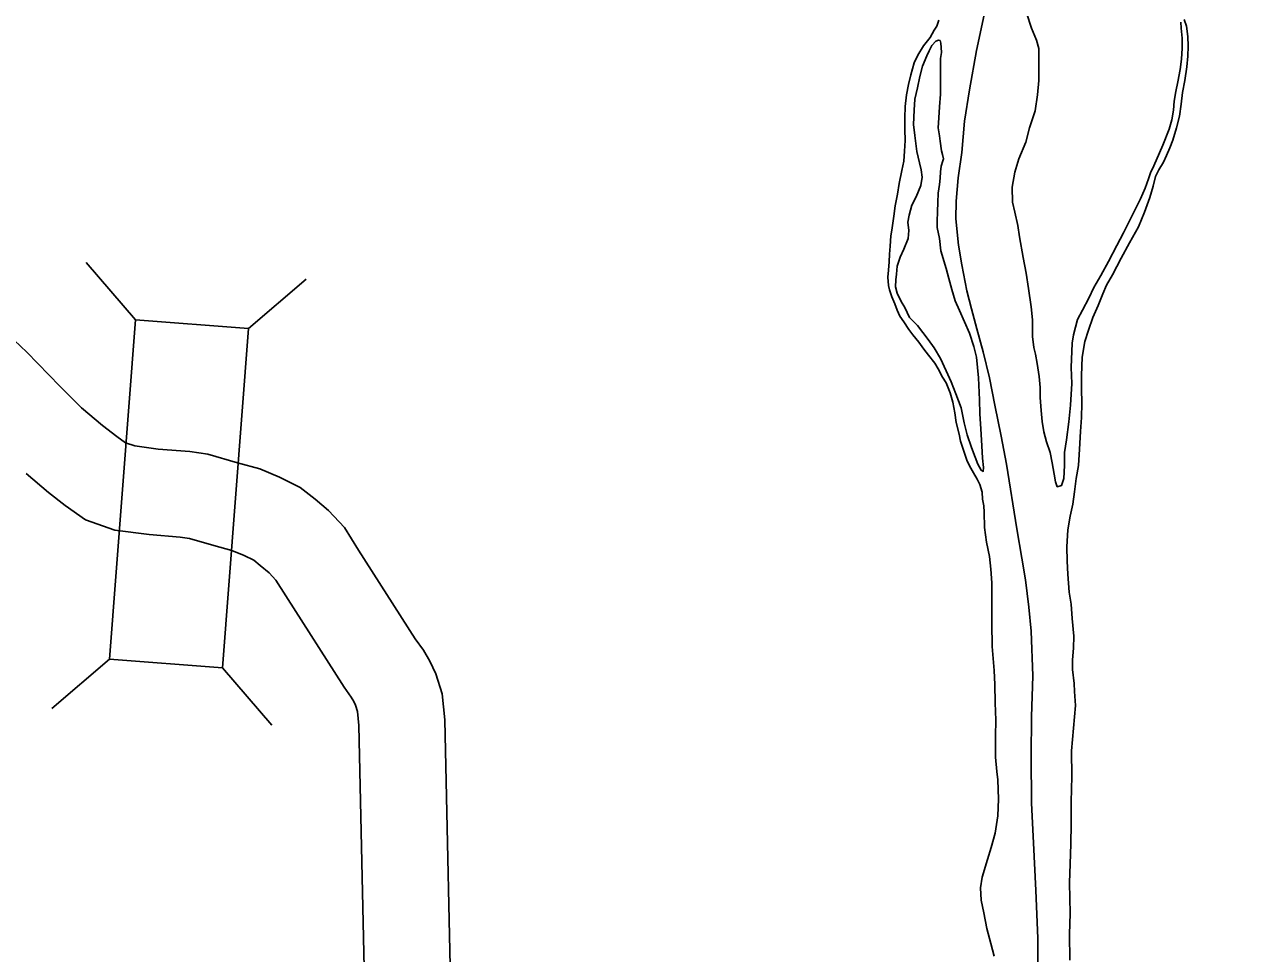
# Model space of a CAD drawing. Extents: x -939622 to -934222, y 1383701 to 1385301.
# Drawn here: x -936414.85 to -936401.93, y 1384840.93 to 1384850.65 of the extents above; entities that cross this region are included whole.
import ezdxf

# ---------------------------------------------------------------- set-up
doc = ezdxf.new("R2010")
doc.units = 0
for name, color, linetype in [('Level 10', 7, 'Continuous'), ('Level 2', 7, 'Continuous'), ('Level 20', 7, 'Continuous'), ('Level 9', 7, 'Continuous')]:
    doc.layers.add(name, color=color, linetype=linetype)

msp = doc.modelspace()

# ---------------------------------------------------------------- linework, layer by layer
at = {"layer": 'Level 10'}
for points in [[(-936414.965, 1384847.349), (-936414.833, 1384847.223), (-936414.486, 1384846.865), (-936414.235, 1384846.616)], [(-936414.262, 1384846.64), (-936414.04, 1384846.453), (-936413.891, 1384846.338), (-936413.801, 1384846.274), (-936413.704, 1384846.24), (-936413.458, 1384846.207), (-936413.128, 1384846.182), (-936412.94, 1384846.155), (-936412.629, 1384846.063), (-936412.396, 1384845.999), (-936412.189, 1384845.915), (-936411.971, 1384845.806), (-936411.817, 1384845.684), (-936411.677, 1384845.564), (-936411.509, 1384845.387), (-936411.362, 1384845.149), (-936410.769, 1384844.221), (-936410.683, 1384844.101), (-936410.616, 1384843.987), (-936410.553, 1384843.854), (-936410.488, 1384843.644), (-936410.459, 1384843.372), (-936410.387, 1384839.989)], [(-936414.841, 1384845.951), (-936414.605, 1384845.753), (-936414.43, 1384845.617), (-936414.22, 1384845.467), (-936413.913, 1384845.36), (-936413.552, 1384845.312), (-936413.227, 1384845.287), (-936413.132, 1384845.273), (-936412.875, 1384845.198), (-936412.686, 1384845.146), (-936412.56, 1384845.094), (-936412.457, 1384845.043), (-936412.39, 1384844.99), (-936412.298, 1384844.911), (-936412.226, 1384844.835), (-936412.124, 1384844.67), (-936411.514, 1384843.716), (-936411.439, 1384843.611), (-936411.412, 1384843.565), (-936411.394, 1384843.526), (-936411.374, 1384843.461), (-936411.358, 1384843.313), (-936411.287, 1384839.983)]]:
    msp.add_lwpolyline(points, dxfattribs=at)
at = {"layer": 'Level 2'}
for points in [[(-936401.927, 1384856.993), (-936402.108, 1384856.808), (-936402.313, 1384856.595), (-936402.47, 1384856.443), (-936402.591, 1384856.288), (-936402.739, 1384856.067), (-936402.88, 1384855.81), (-936403.015, 1384855.592), (-936403.195, 1384855.271), (-936403.353, 1384854.98), (-936403.485, 1384854.717), (-936403.623, 1384854.424), (-936403.775, 1384854.055), (-936403.933, 1384853.684), (-936404.131, 1384853.149), (-936404.215, 1384852.877), (-936404.381, 1384852.439), (-936404.488, 1384852.089), (-936404.592, 1384851.712), (-936404.692, 1384851.266), (-936404.795, 1384850.85), (-936404.895, 1384850.379), (-936404.969, 1384849.969), (-936405.022, 1384849.638)], [(-936401.927, 1384856.993), (-936402.108, 1384856.808), (-936402.313, 1384856.595), (-936402.47, 1384856.443), (-936402.591, 1384856.288), (-936402.739, 1384856.067), (-936402.88, 1384855.81), (-936403.015, 1384855.592), (-936403.195, 1384855.271), (-936403.353, 1384854.98), (-936403.485, 1384854.717), (-936403.623, 1384854.424), (-936403.775, 1384854.055), (-936403.933, 1384853.684), (-936404.131, 1384853.149), (-936404.215, 1384852.877), (-936404.381, 1384852.439), (-936404.488, 1384852.089), (-936404.592, 1384851.712), (-936404.692, 1384851.266), (-936404.795, 1384850.85), (-936404.895, 1384850.379), (-936404.969, 1384849.969), (-936405.022, 1384849.638)], [(-936405.022, 1384849.638), (-936405.051, 1384849.31), (-936405.088, 1384849.047), (-936405.109, 1384848.801), (-936405.113, 1384848.617), (-936405.086, 1384848.341), (-936405.051, 1384848.136), (-936404.997, 1384847.863), (-936404.95, 1384847.677), (-936404.893, 1384847.467), (-936404.828, 1384847.227), (-936404.762, 1384846.954), (-936404.705, 1384846.666), (-936404.638, 1384846.342), (-936404.581, 1384846.048), (-936404.475, 1384845.372), (-936404.423, 1384845.066), (-936404.382, 1384844.84), (-936404.349, 1384844.552), (-936404.325, 1384844.303), (-936404.308, 1384843.833), (-936404.321, 1384843.406), (-936404.323, 1384842.994), (-936404.32, 1384842.501), (-936404.301, 1384842.086), (-936404.274, 1384841.587), (-936404.254, 1384841.087), (-936404.256, 1384840.711)], [(-936405.022, 1384849.638), (-936405.051, 1384849.31), (-936405.088, 1384849.047), (-936405.109, 1384848.801), (-936405.113, 1384848.617), (-936405.086, 1384848.341), (-936405.051, 1384848.136), (-936404.997, 1384847.863), (-936404.95, 1384847.677), (-936404.893, 1384847.467), (-936404.828, 1384847.227), (-936404.762, 1384846.954), (-936404.705, 1384846.666), (-936404.638, 1384846.342), (-936404.581, 1384846.048), (-936404.475, 1384845.372), (-936404.423, 1384845.066), (-936404.382, 1384844.84), (-936404.349, 1384844.552), (-936404.325, 1384844.303), (-936404.308, 1384843.833), (-936404.321, 1384843.406), (-936404.323, 1384842.994), (-936404.32, 1384842.501), (-936404.301, 1384842.086), (-936404.274, 1384841.587), (-936404.254, 1384841.087), (-936404.256, 1384840.711)]]:
    msp.add_lwpolyline(points, dxfattribs=at)
at = {"layer": 'Level 20'}
for p, q in [((-936413.697, 1384847.561), (-936414.212, 1384848.162)), ((-936412.512, 1384847.471), (-936411.911, 1384847.986)), ((-936413.969, 1384844.008), (-936414.57, 1384843.492)), ((-936412.784, 1384843.917), (-936412.268, 1384843.316))]:
    msp.add_line(p, q, dxfattribs=at)
msp.add_lwpolyline([(-936413.697, 1384847.561), (-936413.969, 1384844.008), (-936412.784, 1384843.917), (-936412.512, 1384847.471)], close=True, dxfattribs=at)
at = {"layer": 'Level 9'}
for points in [[(-936405.291, 1384850.697), (-936405.312, 1384850.633), (-936405.338, 1384850.591), (-936405.382, 1384850.515), (-936405.45, 1384850.427), (-936405.509, 1384850.33), (-936405.55, 1384850.249), (-936405.582, 1384850.125), (-936405.608, 1384850.023), (-936405.628, 1384849.917), (-936405.641, 1384849.794), (-936405.646, 1384849.676), (-936405.645, 1384849.553), (-936405.643, 1384849.439), (-936405.648, 1384849.327), (-936405.656, 1384849.222), (-936405.676, 1384849.125), (-936405.705, 1384848.987), (-936405.724, 1384848.875), (-936405.747, 1384848.752), (-936405.761, 1384848.646), (-936405.783, 1384848.499), (-936405.794, 1384848.438), (-936405.799, 1384848.333), (-936405.807, 1384848.246), (-936405.809, 1384848.167), (-936405.818, 1384848.08), (-936405.823, 1384848.008), (-936405.816, 1384847.921), (-936405.806, 1384847.873), (-936405.782, 1384847.801), (-936405.751, 1384847.729), (-936405.726, 1384847.663), (-936405.698, 1384847.597), (-936405.656, 1384847.54), (-936405.604, 1384847.46), (-936405.564, 1384847.403), (-936405.5, 1384847.325), (-936405.446, 1384847.254), (-936405.397, 1384847.191), (-936405.333, 1384847.107), (-936405.297, 1384847.048), (-936405.251, 1384846.961), (-936405.214, 1384846.901), (-936405.171, 1384846.796), (-936405.143, 1384846.697), (-936405.124, 1384846.586), (-936405.108, 1384846.487), (-936405.079, 1384846.364), (-936405.063, 1384846.292), (-936405.023, 1384846.166), (-936404.998, 1384846.091), (-936404.971, 1384846.031), (-936404.928, 1384845.96), (-936404.891, 1384845.894), (-936404.861, 1384845.837), (-936404.836, 1384845.756), (-936404.832, 1384845.684), (-936404.819, 1384845.612), (-936404.815, 1384845.546), (-936404.811, 1384845.386), (-936404.791, 1384845.233), (-936404.759, 1384845.083), (-936404.746, 1384844.951), (-936404.735, 1384844.807), (-936404.736, 1384844.587), (-936404.737, 1384844.382), (-936404.731, 1384844.142), (-936404.713, 1384843.889), (-936404.703, 1384843.742), (-936404.701, 1384843.552), (-936404.693, 1384843.369), (-936404.697, 1384843.201), (-936404.697, 1384842.981), (-936404.684, 1384842.834), (-936404.674, 1384842.744), (-936404.666, 1384842.542), (-936404.673, 1384842.367), (-936404.701, 1384842.187), (-936404.744, 1384842.036), (-936404.782, 1384841.912), (-936404.837, 1384841.725), (-936404.856, 1384841.616), (-936404.849, 1384841.487), (-936404.818, 1384841.352), (-936404.789, 1384841.19), (-936404.748, 1384841.034), (-936404.711, 1384840.899)], [(-936405.291, 1384850.697), (-936405.312, 1384850.633), (-936405.338, 1384850.591), (-936405.382, 1384850.515), (-936405.45, 1384850.427), (-936405.509, 1384850.33), (-936405.55, 1384850.249), (-936405.582, 1384850.125), (-936405.608, 1384850.023), (-936405.628, 1384849.917), (-936405.641, 1384849.794), (-936405.646, 1384849.676), (-936405.645, 1384849.553), (-936405.643, 1384849.439), (-936405.648, 1384849.327), (-936405.656, 1384849.222), (-936405.676, 1384849.125), (-936405.705, 1384848.987), (-936405.724, 1384848.875), (-936405.747, 1384848.752), (-936405.761, 1384848.646), (-936405.783, 1384848.499), (-936405.794, 1384848.438), (-936405.799, 1384848.333), (-936405.807, 1384848.246), (-936405.809, 1384848.167), (-936405.818, 1384848.08), (-936405.823, 1384848.008), (-936405.816, 1384847.921), (-936405.806, 1384847.873), (-936405.782, 1384847.801), (-936405.751, 1384847.729), (-936405.726, 1384847.663), (-936405.698, 1384847.597), (-936405.656, 1384847.54), (-936405.604, 1384847.46), (-936405.564, 1384847.403), (-936405.5, 1384847.325), (-936405.446, 1384847.254), (-936405.397, 1384847.191), (-936405.333, 1384847.107), (-936405.297, 1384847.048), (-936405.251, 1384846.961), (-936405.214, 1384846.901), (-936405.171, 1384846.796), (-936405.143, 1384846.697), (-936405.124, 1384846.586), (-936405.108, 1384846.487), (-936405.079, 1384846.364), (-936405.063, 1384846.292), (-936405.023, 1384846.166), (-936404.998, 1384846.091), (-936404.971, 1384846.031), (-936404.928, 1384845.96), (-936404.891, 1384845.894), (-936404.861, 1384845.837), (-936404.836, 1384845.756), (-936404.832, 1384845.684), (-936404.819, 1384845.612), (-936404.815, 1384845.546), (-936404.811, 1384845.386), (-936404.791, 1384845.233), (-936404.759, 1384845.083), (-936404.746, 1384844.951), (-936404.735, 1384844.807), (-936404.736, 1384844.587), (-936404.737, 1384844.382), (-936404.731, 1384844.142), (-936404.713, 1384843.889), (-936404.703, 1384843.742), (-936404.701, 1384843.552), (-936404.693, 1384843.369), (-936404.697, 1384843.201), (-936404.697, 1384842.981), (-936404.684, 1384842.834), (-936404.674, 1384842.744), (-936404.666, 1384842.542), (-936404.673, 1384842.367), (-936404.701, 1384842.187), (-936404.744, 1384842.036), (-936404.782, 1384841.912), (-936404.837, 1384841.725), (-936404.856, 1384841.616), (-936404.849, 1384841.487), (-936404.818, 1384841.352), (-936404.789, 1384841.19), (-936404.748, 1384841.034), (-936404.711, 1384840.899)], [(-936404.372, 1384850.773), (-936404.322, 1384850.614), (-936404.27, 1384850.488), (-936404.245, 1384850.401), (-936404.243, 1384850.245), (-936404.244, 1384850.067), (-936404.257, 1384849.917), (-936404.283, 1384849.748), (-936404.341, 1384849.57), (-936404.381, 1384849.419), (-936404.454, 1384849.244), (-936404.497, 1384849.105), (-936404.523, 1384848.948), (-936404.518, 1384848.792), (-936404.496, 1384848.687), (-936404.464, 1384848.549), (-936404.445, 1384848.429), (-936404.407, 1384848.212), (-936404.378, 1384848.05), (-936404.352, 1384847.888), (-936404.326, 1384847.696), (-936404.31, 1384847.561), (-936404.311, 1384847.386), (-936404.295, 1384847.272), (-936404.279, 1384847.2), (-936404.26, 1384847.104), (-936404.24, 1384846.966), (-936404.23, 1384846.852), (-936404.229, 1384846.749), (-936404.221, 1384846.611), (-936404.211, 1384846.497), (-936404.192, 1384846.389), (-936404.164, 1384846.284), (-936404.127, 1384846.173), (-936404.104, 1384846.065), (-936404.085, 1384845.945), (-936404.069, 1384845.864), (-936404.051, 1384845.813), (-936404.006, 1384845.825), (-936403.983, 1384845.898), (-936403.975, 1384846.036), (-936403.974, 1384846.171), (-936403.954, 1384846.304), (-936403.929, 1384846.494), (-936403.913, 1384846.668), (-936403.898, 1384846.894), (-936403.905, 1384847.063), (-936403.896, 1384847.315), (-936403.882, 1384847.403), (-936403.839, 1384847.563), (-936403.789, 1384847.663), (-936403.722, 1384847.787), (-936403.669, 1384847.898), (-936403.595, 1384848.026), (-936403.516, 1384848.171), (-936403.428, 1384848.337), (-936403.357, 1384848.47), (-936403.299, 1384848.588), (-936403.243, 1384848.7), (-936403.181, 1384848.827), (-936403.131, 1384848.939), (-936403.097, 1384849.036), (-936403.076, 1384849.099), (-936403.041, 1384849.172), (-936402.98, 1384849.308), (-936402.947, 1384849.389), (-936402.88, 1384849.555), (-936402.854, 1384849.652), (-936402.835, 1384849.754), (-936402.827, 1384849.848), (-936402.81, 1384849.95), (-936402.79, 1384850.053), (-936402.767, 1384850.182), (-936402.753, 1384850.288), (-936402.746, 1384850.405), (-936402.744, 1384850.508), (-936402.754, 1384850.613), (-936402.758, 1384850.676)], [(-936404.372, 1384850.773), (-936404.322, 1384850.614), (-936404.27, 1384850.488), (-936404.245, 1384850.401), (-936404.243, 1384850.245), (-936404.244, 1384850.067), (-936404.257, 1384849.917), (-936404.283, 1384849.748), (-936404.341, 1384849.57), (-936404.381, 1384849.419), (-936404.454, 1384849.244), (-936404.497, 1384849.105), (-936404.523, 1384848.948), (-936404.518, 1384848.792), (-936404.496, 1384848.687), (-936404.464, 1384848.549), (-936404.445, 1384848.429), (-936404.407, 1384848.212), (-936404.378, 1384848.05), (-936404.352, 1384847.888), (-936404.326, 1384847.696), (-936404.31, 1384847.561), (-936404.311, 1384847.386), (-936404.295, 1384847.272), (-936404.279, 1384847.2), (-936404.26, 1384847.104), (-936404.24, 1384846.966), (-936404.23, 1384846.852), (-936404.229, 1384846.749), (-936404.221, 1384846.611), (-936404.211, 1384846.497), (-936404.192, 1384846.389), (-936404.164, 1384846.284), (-936404.127, 1384846.173), (-936404.104, 1384846.065), (-936404.085, 1384845.945), (-936404.069, 1384845.864), (-936404.051, 1384845.813), (-936404.006, 1384845.825), (-936403.983, 1384845.898), (-936403.975, 1384846.036), (-936403.974, 1384846.171), (-936403.954, 1384846.304), (-936403.929, 1384846.494), (-936403.913, 1384846.668), (-936403.898, 1384846.894), (-936403.905, 1384847.063), (-936403.896, 1384847.315), (-936403.882, 1384847.403), (-936403.839, 1384847.563), (-936403.789, 1384847.663), (-936403.722, 1384847.787), (-936403.669, 1384847.898), (-936403.595, 1384848.026), (-936403.516, 1384848.171), (-936403.428, 1384848.337), (-936403.357, 1384848.47), (-936403.299, 1384848.588), (-936403.243, 1384848.7), (-936403.181, 1384848.827), (-936403.131, 1384848.939), (-936403.097, 1384849.036), (-936403.076, 1384849.099), (-936403.041, 1384849.172), (-936402.98, 1384849.308), (-936402.947, 1384849.389), (-936402.88, 1384849.555), (-936402.854, 1384849.652), (-936402.835, 1384849.754), (-936402.827, 1384849.848), (-936402.81, 1384849.95), (-936402.79, 1384850.053), (-936402.767, 1384850.182), (-936402.753, 1384850.288), (-936402.746, 1384850.405), (-936402.744, 1384850.508), (-936402.754, 1384850.613), (-936402.758, 1384850.676)], [(-936402.722, 1384850.703), (-936402.7, 1384850.634), (-936402.687, 1384850.526)], [(-936402.722, 1384850.703), (-936402.7, 1384850.634), (-936402.687, 1384850.526)], [(-936405.252, 1384849.292), (-936405.262, 1384849.328), (-936405.275, 1384849.431), (-936405.284, 1384849.485), (-936405.297, 1384849.569), (-936405.292, 1384849.674), (-936405.282, 1384849.791), (-936405.274, 1384849.921), (-936405.272, 1384850.032), (-936405.273, 1384850.128), (-936405.274, 1384850.216), (-936405.272, 1384850.297), (-936405.261, 1384850.36), (-936405.267, 1384850.411), (-936405.268, 1384850.456), (-936405.277, 1384850.483), (-936405.295, 1384850.489), (-936405.322, 1384850.477), (-936405.364, 1384850.431), (-936405.393, 1384850.377), (-936405.416, 1384850.325), (-936405.46, 1384850.217), (-936405.489, 1384850.108), (-936405.515, 1384849.987), (-936405.54, 1384849.87), (-936405.548, 1384849.755), (-936405.555, 1384849.605), (-936405.542, 1384849.488), (-936405.519, 1384849.323), (-936405.494, 1384849.203), (-936405.475, 1384849.131), (-936405.465, 1384849.052), (-936405.479, 1384848.965), (-936405.529, 1384848.847), (-936405.573, 1384848.759), (-936405.602, 1384848.657), (-936405.616, 1384848.582), (-936405.603, 1384848.494), (-936405.611, 1384848.413), (-936405.655, 1384848.301), (-936405.696, 1384848.217), (-936405.725, 1384848.123), (-936405.733, 1384848.039), (-936405.741, 1384847.979), (-936405.744, 1384847.906), (-936405.725, 1384847.84), (-936405.685, 1384847.751), (-936405.645, 1384847.688), (-936405.596, 1384847.586), (-936405.514, 1384847.5), (-936405.402, 1384847.353), (-936405.341, 1384847.267), (-936405.274, 1384847.156), (-936405.212, 1384847.028), (-936405.16, 1384846.911), (-936405.114, 1384846.785), (-936405.058, 1384846.638), (-936405.027, 1384846.482), (-936404.995, 1384846.356), (-936404.949, 1384846.224), (-936404.909, 1384846.122), (-936404.884, 1384846.05), (-936404.847, 1384845.985), (-936404.826, 1384845.973), (-936404.824, 1384846.015), (-936404.834, 1384846.114), (-936404.841, 1384846.243), (-936404.852, 1384846.421), (-936404.86, 1384846.577), (-936404.864, 1384846.724), (-936404.876, 1384846.953), (-936404.896, 1384847.169), (-936404.924, 1384847.28), (-936404.968, 1384847.421), (-936405.075, 1384847.658), (-936405.121, 1384847.76), (-936405.153, 1384847.877), (-936405.187, 1384847.993), (-936405.212, 1384848.096), (-936405.268, 1384848.284), (-936405.284, 1384848.411), (-936405.307, 1384848.525)], [(-936405.252, 1384849.292), (-936405.262, 1384849.328), (-936405.275, 1384849.431), (-936405.284, 1384849.485), (-936405.297, 1384849.569), (-936405.292, 1384849.674), (-936405.282, 1384849.791), (-936405.274, 1384849.921), (-936405.272, 1384850.032), (-936405.273, 1384850.128), (-936405.274, 1384850.216), (-936405.272, 1384850.297), (-936405.261, 1384850.36), (-936405.267, 1384850.411), (-936405.268, 1384850.456), (-936405.277, 1384850.483), (-936405.295, 1384850.489), (-936405.322, 1384850.477), (-936405.364, 1384850.431), (-936405.393, 1384850.377), (-936405.416, 1384850.325), (-936405.46, 1384850.217), (-936405.489, 1384850.108), (-936405.515, 1384849.987), (-936405.54, 1384849.87), (-936405.548, 1384849.755), (-936405.555, 1384849.605), (-936405.542, 1384849.488), (-936405.519, 1384849.323), (-936405.494, 1384849.203), (-936405.475, 1384849.131), (-936405.465, 1384849.052), (-936405.479, 1384848.965), (-936405.529, 1384848.847), (-936405.573, 1384848.759), (-936405.602, 1384848.657), (-936405.616, 1384848.582), (-936405.603, 1384848.494), (-936405.611, 1384848.413), (-936405.655, 1384848.301), (-936405.696, 1384848.217), (-936405.725, 1384848.123), (-936405.733, 1384848.039), (-936405.741, 1384847.979), (-936405.744, 1384847.906), (-936405.725, 1384847.84), (-936405.685, 1384847.751), (-936405.645, 1384847.688), (-936405.596, 1384847.586), (-936405.514, 1384847.5), (-936405.402, 1384847.353), (-936405.341, 1384847.267), (-936405.274, 1384847.156), (-936405.212, 1384847.028), (-936405.16, 1384846.911), (-936405.114, 1384846.785), (-936405.058, 1384846.638), (-936405.027, 1384846.482), (-936404.995, 1384846.356), (-936404.949, 1384846.224), (-936404.909, 1384846.122), (-936404.884, 1384846.05), (-936404.847, 1384845.985), (-936404.826, 1384845.973), (-936404.824, 1384846.015), (-936404.834, 1384846.114), (-936404.841, 1384846.243), (-936404.852, 1384846.421), (-936404.86, 1384846.577), (-936404.864, 1384846.724), (-936404.876, 1384846.953), (-936404.896, 1384847.169), (-936404.924, 1384847.28), (-936404.968, 1384847.421), (-936405.075, 1384847.658), (-936405.121, 1384847.76), (-936405.153, 1384847.877), (-936405.187, 1384847.993), (-936405.212, 1384848.096), (-936405.268, 1384848.284), (-936405.284, 1384848.411), (-936405.307, 1384848.525)], [(-936402.687, 1384850.526), (-936402.683, 1384850.424), (-936402.685, 1384850.319), (-936402.696, 1384850.207), (-936402.718, 1384850.066), (-936402.741, 1384849.939), (-936402.754, 1384849.816), (-936402.771, 1384849.692), (-936402.803, 1384849.571), (-936402.843, 1384849.442), (-936402.875, 1384849.36), (-936402.907, 1384849.281), (-936402.94, 1384849.212), (-936402.99, 1384849.13), (-936403.022, 1384849.061), (-936403.048, 1384848.961), (-936403.082, 1384848.84), (-936403.138, 1384848.686), (-936403.202, 1384848.535), (-936403.296, 1384848.366), (-936403.384, 1384848.205), (-936403.475, 1384848.03), (-936403.537, 1384847.924), (-936403.575, 1384847.833), (-936403.625, 1384847.709), (-936403.68, 1384847.585), (-936403.724, 1384847.453), (-936403.762, 1384847.332), (-936403.79, 1384847.169), (-936403.797, 1384846.977), (-936403.798, 1384846.841), (-936403.796, 1384846.685), (-936403.798, 1384846.537), (-936403.808, 1384846.393), (-936403.818, 1384846.206), (-936403.828, 1384846.035), (-936403.854, 1384845.899), (-936403.87, 1384845.76), (-936403.89, 1384845.631), (-936403.918, 1384845.504), (-936403.941, 1384845.363), (-936403.951, 1384845.185), (-936403.949, 1384845.035), (-936403.942, 1384844.899), (-936403.928, 1384844.71), (-936403.905, 1384844.584), (-936403.895, 1384844.434), (-936403.878, 1384844.25), (-936403.882, 1384844.124), (-936403.893, 1384844.003), (-936403.892, 1384843.901), (-936403.875, 1384843.754), (-936403.871, 1384843.67), (-936403.861, 1384843.522), (-936403.901, 1384843.05), (-936403.898, 1384842.779), (-936403.907, 1384842.514), (-936403.907, 1384842.285), (-936403.911, 1384842.072), (-936403.915, 1384841.867), (-936403.924, 1384841.666), (-936403.918, 1384841.347), (-936403.922, 1384841.13), (-936403.919, 1384840.859)], [(-936402.687, 1384850.526), (-936402.683, 1384850.424), (-936402.685, 1384850.319), (-936402.696, 1384850.207), (-936402.718, 1384850.066), (-936402.741, 1384849.939), (-936402.754, 1384849.816), (-936402.771, 1384849.692), (-936402.803, 1384849.571), (-936402.843, 1384849.442), (-936402.875, 1384849.36), (-936402.907, 1384849.281), (-936402.94, 1384849.212), (-936402.99, 1384849.13), (-936403.022, 1384849.061), (-936403.048, 1384848.961), (-936403.082, 1384848.84), (-936403.138, 1384848.686), (-936403.202, 1384848.535), (-936403.296, 1384848.366), (-936403.384, 1384848.205), (-936403.475, 1384848.03), (-936403.537, 1384847.924), (-936403.575, 1384847.833), (-936403.625, 1384847.709), (-936403.68, 1384847.585), (-936403.724, 1384847.453), (-936403.762, 1384847.332), (-936403.79, 1384847.169), (-936403.797, 1384846.977), (-936403.798, 1384846.841), (-936403.796, 1384846.685), (-936403.798, 1384846.537), (-936403.808, 1384846.393), (-936403.818, 1384846.206), (-936403.828, 1384846.035), (-936403.854, 1384845.899), (-936403.87, 1384845.76), (-936403.89, 1384845.631), (-936403.918, 1384845.504), (-936403.941, 1384845.363), (-936403.951, 1384845.185), (-936403.949, 1384845.035), (-936403.942, 1384844.899), (-936403.928, 1384844.71), (-936403.905, 1384844.584), (-936403.895, 1384844.434), (-936403.878, 1384844.25), (-936403.882, 1384844.124), (-936403.893, 1384844.003), (-936403.892, 1384843.901), (-936403.875, 1384843.754), (-936403.871, 1384843.67), (-936403.861, 1384843.522), (-936403.901, 1384843.05), (-936403.898, 1384842.779), (-936403.907, 1384842.514), (-936403.907, 1384842.285), (-936403.911, 1384842.072), (-936403.915, 1384841.867), (-936403.924, 1384841.666), (-936403.918, 1384841.347), (-936403.922, 1384841.13), (-936403.919, 1384840.859)], [(-936405.307, 1384848.525), (-936405.307, 1384848.591), (-936405.306, 1384848.693), (-936405.301, 1384848.789), (-936405.296, 1384848.886), (-936405.285, 1384848.976), (-936405.276, 1384849.042), (-936405.274, 1384849.109), (-936405.266, 1384849.169), (-936405.248, 1384849.223), (-936405.24, 1384849.247), (-936405.252, 1384849.292)], [(-936405.307, 1384848.525), (-936405.307, 1384848.591), (-936405.306, 1384848.693), (-936405.301, 1384848.789), (-936405.296, 1384848.886), (-936405.285, 1384848.976), (-936405.276, 1384849.042), (-936405.274, 1384849.109), (-936405.266, 1384849.169), (-936405.248, 1384849.223), (-936405.24, 1384849.247), (-936405.252, 1384849.292)]]:
    msp.add_lwpolyline(points, dxfattribs=at)

doc.saveas('drawing.dxf')
